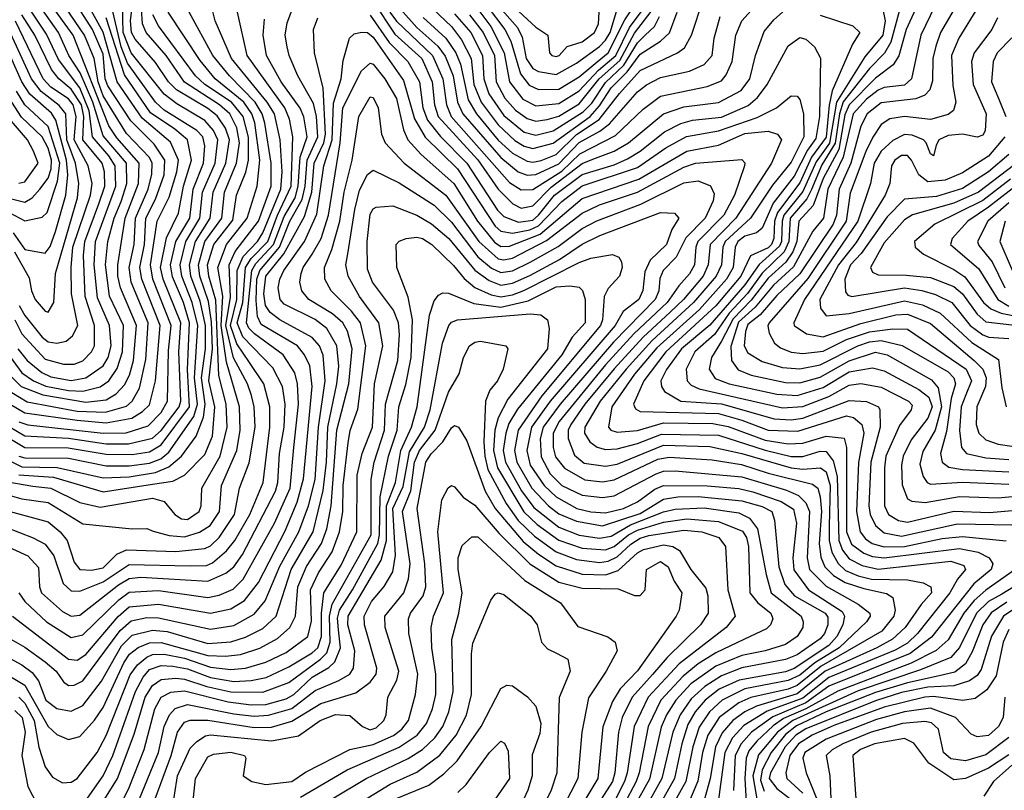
# Model space of a CAD drawing. Extents: x 501367 to 657802, y 482273 to 547541.
# Tile 322 of 656: x 594287 to 597679, y 503895 to 506549. Entities that reach past the tile are written whole.
import ezdxf

# ---------------------------------------------------------------- set-up
doc = ezdxf.new("R2010")
doc.units = 0

msp = doc.modelspace()

# ---------------------------------------------------------------- linework, layer by layer
at = {"layer": '0CON20XD'}
for points in [[(595859, 506715), (596065, 506522.8), (596106.5, 506495), (596112.2, 506435), (596120.6, 506425), (596135, 506421.6), (596145.3, 506425), (596173, 506457), (596225, 506472.8), (596267.8, 506505), (596280.7, 506535), (596283.8, 506575)], [(594203.6, 505053.6), (594295, 505009.1), (594416.6, 505006.6), (594575, 504970.4), (594664.9, 504974.9), (594755, 504989.3), (594801.5, 505008.5), (594844.3, 505045.7), (594895.5, 505114.5), (594920.6, 505179.4), (594925.8, 505225), (594913.5, 505315), (594927.9, 505415), (594928, 505495), (594909.6, 505579.6), (594877.3, 505665), (594872.4, 505705), (594892.5, 505785), (594943.8, 505865), (594954.1, 505955), (594997.1, 506055), (595009.7, 506135), (594995.8, 506175), (594967.3, 506217.3), (594935, 506243.2), (594827.1, 506307.1), (594799.7, 506335), (594755, 506401.2), (594685, 506482), (594672.5, 506505), (594669.6, 506545), (594683.9, 506666.1)], [(594215, 505128.2), (594305, 505075.5), (594454.6, 505074.6), (594585, 505052), (594675, 505050.8), (594735, 505060.4), (594775, 505084.1), (594871.9, 505215), (594865.7, 505344.3), (594872.6, 505505), (594851.2, 505575), (594813.2, 505663.2), (594806.6, 505705), (594825.8, 505785), (594873.6, 505865), (594884.8, 505965.2), (594921, 506055), (594924.9, 506114.9), (594918, 506145), (594897.1, 506167.1), (594785, 506237.4), (594754.8, 506264.8), (594658.5, 506398.5), (594636.6, 506455), (594582.5, 506685)], [(594262.1, 504495), (594455, 504346.3), (594485, 504342.8), (594515, 504362), (594626.7, 504493.3), (594665, 504526.4), (594765, 504536.1), (594945, 504504.6), (595015, 504519.7), (595061.3, 504548.7), (595109.9, 504610.1), (595201.4, 504788.6), (595243.4, 504886.6), (595265, 504967.5), (595295.1, 505285), (595286.5, 505356.5), (595268.9, 505395), (595244, 505425), (595119.2, 505499.2), (595107, 505527), (595101.4, 505581.4), (595103.7, 505655), (595114.2, 505685), (595181.9, 505765), (595217.8, 505855), (595260.9, 505929.1), (595271, 505975), (595277.3, 506065), (595314.4, 506145), (595309.9, 506215), (595299.9, 506259.9), (595246, 506355), (595215.6, 506425), (595209, 506455), (595201.6, 506495), (595208.2, 506538.2), (595242.5, 506627.5)], [(594285, 505045.4), (594305, 505039.6), (594455, 505039.2), (594585, 505012.2), (594665, 505012), (594735, 505021.9), (594773.1, 505036.9), (594801, 505059), (594887.4, 505182.6), (594899.9, 505225), (594889.9, 505315), (594900.8, 505495), (594881.8, 505575), (594845.9, 505665), (594839.9, 505705), (594860.1, 505785), (594908.4, 505865), (594917.4, 505955), (594960.6, 506055), (594969.6, 506135), (594955, 506167.7), (594925, 506201.6), (594828.8, 506258.8), (594785, 506291.9), (594671.8, 506435), (594643.7, 506505), (594640.2, 506650.2)], [(595667.6, 506627.6), (595775, 506525.7), (595809.7, 506479.7), (595842.1, 506415), (595851.8, 506325), (595877.5, 506265), (595935, 506186.7), (595993, 506133), (596025, 506113.3), (596055, 506104.9), (596125, 506123.1), (596252.4, 506215), (596285, 506252.1), (596325, 506313.9), (596380.3, 506369.7), (596425, 506430.1), (596495.2, 506475), (596526.2, 506503.8), (596552.2, 506575)], [(594191, 504819), (594334.4, 504764.4), (594375, 504742.5), (594405, 504702.5), (594437.5, 504607.5), (594465, 504581.6), (594495, 504580.4), (594575, 504612.6), (594665, 504672.5), (594875, 504667.7), (594930.5, 504669.5), (594952.1, 504677.9), (595000.3, 504719.7), (595028.8, 504755), (595079.9, 504845), (595126.1, 504955), (595149.6, 505145), (595148.5, 505215), (595128.8, 505295), (595078.7, 505368.7), (595035, 505432.2), (595014, 505495), (595035.9, 505585), (595036.8, 505685), (595056.7, 505733.3), (595107.1, 505785), (595124.8, 505815.2), (595186.6, 505965), (595191.9, 506025), (595184.9, 506135), (595164.6, 506225), (595140.2, 506265), (595016.6, 506415), (594960.2, 506545), (594948.5, 506595)], [(594232.9, 505345), (594292.7, 505285), (594366.7, 505256.7), (594515, 505231.8), (594585, 505239.5), (594619.4, 505260.6), (594649, 505291), (594665.8, 505324.2), (594679.6, 505375), (594689.7, 505495), (594634.9, 505625), (594625.9, 505665), (594625.1, 505705), (594650.9, 505865), (594696.3, 505985), (594698.9, 506055), (594622, 506142), (594595, 506183.4), (594471.1, 506495), (594392, 506605)], [(594242.2, 505405), (594295, 505332.9), (594335.2, 505305.2), (594377.1, 505287.1), (594455, 505271.2), (594505, 505268.9), (594565, 505284.6), (594594.1, 505305), (594623, 505347), (594642.1, 505405), (594644.9, 505495), (594597.1, 505597.1), (594582.9, 505705), (594590.7, 505785), (594613.3, 505865), (594637.4, 505922.6), (594656.6, 505985), (594654.9, 506055), (594575, 506149.3), (594539.1, 506265), (594496.2, 506366.2), (594456.8, 506425), (594420.6, 506505), (594352.2, 506602.2)], [(594255, 505224.3), (594305, 505194.3), (594485, 505169), (594585, 505160.8), (594673.2, 505176.8), (594711, 505199), (594735, 505222.6), (594755.5, 505304.5), (594771.1, 505495), (594708, 505655), (594701.2, 505695), (594717.7, 505775), (594721.8, 505865), (594755, 505930.2), (594784.5, 506015), (594787.4, 506065), (594750.2, 506120.2), (594669.9, 506199.9), (594590.6, 506320.6), (594582.2, 506345), (594575, 506430.2), (594537.8, 506515), (594467.6, 506625)], [(594260.1, 505265), (594312.9, 505232.9), (594485, 505200.5), (594583, 505197), (594655, 505217.9), (594675, 505235.2), (594699.8, 505280.2), (594721.4, 505378.6), (594730.4, 505505), (594671.4, 505645), (594664.1, 505695), (594682, 505775), (594686.8, 505865), (594730.1, 505965), (594743, 506017), (594743.5, 506055), (594734.3, 506074.3), (594655, 506156.7), (594575, 506286.9), (594557.3, 506335), (594544.2, 506415), (594511.1, 506495), (594429.6, 506615)], [(594281.1, 505415), (594312.7, 505375), (594363.6, 505333.6), (594395, 505319.2), (594465, 505306.2), (594515, 505314.9), (594575, 505356.9), (594592, 505385), (594602.1, 505425), (594597.1, 505495), (594555, 505590.5), (594544, 505705), (594548.6, 505785), (594618.2, 505975), (594616.3, 506045), (594595, 506080.3), (594538.5, 506145), (594527.3, 506235), (594495, 506313.7), (594421.4, 506411.4), (594379.4, 506499.4), (594315.1, 506595)], [(594285, 505163.5), (594315, 505153.1), (594575, 505124.7), (594653.8, 505126.2), (594730.5, 505149.5), (594774.3, 505195.7), (594796.9, 505235), (594799.8, 505409.8), (594808.8, 505495), (594746.2, 505655), (594738.2, 505705), (594761.3, 505855), (594802.2, 505937.8), (594828.4, 506025), (594833.9, 506065), (594807.1, 506127.1), (594709.1, 506209.1), (594623.3, 506335), (594575, 506505.6), (594509.9, 506625)], [(595505, 506611.2), (595579.4, 506499.4), (595672.5, 506415), (595708.4, 506335), (595715.7, 506255), (595729, 506215), (595865, 506066.2), (595935, 505964.8), (595985.8, 505915), (596015, 505899.1), (596055, 505907.3), (596117.7, 505972.3), (596225, 506053.4), (596261.5, 506068.5), (596334.6, 506095.4), (596385, 506124.6), (596505, 506224.8), (596575, 506248.2), (596695, 506263.7), (596772.6, 506305), (596801.9, 506345), (596822, 506425), (596851.7, 506508.3), (596885, 506548.4), (596925, 506583.6)], [(595562.8, 506575), (595585, 506543.8), (595709.4, 506425), (595745.5, 506345), (595757, 506255), (595774, 506215), (595975, 505988.3), (596015, 505963), (596055, 505963.8), (596155, 506027.5), (596217.1, 506087.1), (596340.1, 506149.9), (596435, 506241), (596495, 506285.8), (596655, 506319), (596705, 506338.6), (596721.4, 506358.6), (596741.4, 506405), (596754.1, 506495), (596775.2, 506545), (596837.5, 506615)], [(595676.7, 506556.7), (595755.1, 506485.1), (595789.6, 506435), (595805.4, 506395.4), (595832.6, 506272.6), (595860.7, 506225), (595935, 506134.1), (595985, 506089.4), (596035, 506061.5), (596055, 506057.9), (596083.9, 506063.9), (596135, 506084), (596205, 506152.8), (596283.8, 506205), (596353.1, 506295), (596425, 506374.3), (596552.7, 506435), (596577.7, 506452.3), (596601.9, 506495), (596642.1, 506617.9)], [(595897.4, 506595), (595958.5, 506515), (595979, 506475), (596011.9, 506361.9), (596042.8, 506322.8), (596075, 506308.1), (596145, 506309.4), (596215, 506351.8), (596276, 506404), (596315, 506435.1), (596371.4, 506548.6), (596417, 506615)], [(595915, 506621.6), (596001.6, 506521.6), (596018.4, 506488.4), (596032.3, 506415), (596055, 506380.9), (596075, 506370), (596135, 506359.6), (596205, 506399.1), (596285, 506456.9), (596305, 506478), (596320.8, 506505), (596343.6, 506576.4)], [(597329.8, 506625), (597288.1, 506471.9), (597266, 506434), (597215, 506381), (597124.4, 506265.6), (597110.9, 506225), (597096.1, 506123.9), (597050.8, 506049.2), (597015, 505963.6), (596998.4, 505931.6), (596941.8, 505865), (596936.2, 505785), (596920.4, 505749.6), (596845, 505675.9), (596793.9, 505606.1), (596731.5, 505538.5), (596681, 505465), (596613.3, 505405), (596583.4, 505345), (596586.2, 505305), (596600.6, 505290.6), (596627.8, 505277.8), (596915, 505212.4), (596985, 505216.7), (597075, 505251.5), (597145, 505289.9), (597185, 505295.9), (597255, 505282.7), (597348.4, 505235), (597361.3, 505221.3), (597358, 505205), (597318.5, 505151.5), (597271.2, 505045), (597266, 505005), (597265.9, 504875), (597279.8, 504845), (597314.1, 504824.1), (597345, 504817.9), (597505, 504855.6), (597628.1, 504851.9), (597785, 504865.7)], [(597386.5, 506615), (597341.2, 506515), (597315.9, 506424.1), (597296.4, 506393.6), (597235, 506347.8), (597144.4, 506255), (597129.4, 506220.6), (597108.6, 506101.4), (597055, 506002.4), (597021, 505909), (596971.1, 505855), (596963.9, 505785), (596950.3, 505749.7), (596926, 505714), (596865, 505658.9), (596807.2, 505582.8), (596745, 505519.1), (596705, 505441.1), (596670.9, 505385), (596662.6, 505345), (596683.5, 505313.5), (596730.9, 505295), (596895, 505259.1), (596965, 505254.9), (597055, 505281.6), (597145, 505335.5), (597225, 505350), (597265, 505339.8), (597385, 505274.6), (597419.1, 505249.1), (597430.8, 505215), (597415, 505176.2), (597358.2, 505101.8), (597330.5, 505045), (597325.2, 505015), (597326.8, 504946.8), (597345, 504899.1), (597360.1, 504890.1), (597406.2, 504886.1), (597525, 504906.6), (597658, 504902), (597839.4, 504919.4)], [(597439.8, 506595), (597390.9, 506495), (597359.8, 506345), (597335, 506323.2), (597265, 506314.9), (597245, 506305.6), (597204.5, 506275), (597158.9, 506225), (597124.4, 506075.6), (597071.5, 505965), (597056.2, 505865), (597019.5, 505820.5), (596952.4, 505697.6), (596884, 505635), (596821.2, 505558.8), (596763.2, 505506.8), (596736.5, 505423.5), (596739, 505375), (596762.4, 505342.4), (596806.5, 505325), (596925, 505298.8), (596975, 505298.4), (597045, 505317.5), (597145, 505374.2), (597235, 505403.2), (597275, 505395.1), (597428.4, 505308.4), (597451.4, 505281.4), (597462.4, 505215), (597441, 505135), (597398.2, 505061.8), (597388.1, 505018.1), (597399.4, 504975), (597413.5, 504955), (597425, 504949.3), (597534.4, 504955.6), (597695, 504948.8)], [(597589.8, 506595), (597522.7, 506485), (597496.9, 506425), (597501.9, 506321.9), (597512.2, 506265), (597503.5, 506236.5), (597485, 506222.5), (597425, 506205.2), (597335, 506215.7), (597285, 506207), (597255, 506187.7), (597225.7, 506144.3), (597201.5, 506095), (597148.5, 505951.5), (597134.1, 505855), (597002.6, 505657.4), (596869.3, 505505), (596864, 505494), (596868.7, 505468.7), (596887.3, 505435), (596908.2, 505418.2), (596945, 505404.2), (596985, 505399.7), (597055, 505407.2), (597135, 505447.9), (597215, 505473.6), (597294.4, 505484.4), (597345, 505482.9), (597547.5, 505345), (597566.2, 505305), (597546.4, 505256.4), (597530, 505215), (597524.2, 505134.2), (597531, 505075), (597549.1, 505055), (597615, 505039.9), (597695, 505034.2)], [(594025, 504834.1), (594315, 504702.8), (594352.2, 504662.2), (594356, 504595), (594362.7, 504575), (594435, 504510.9), (594465, 504494.8), (594495, 504497.9), (594627.9, 504602.1), (594665, 504624.4), (594705, 504628.7), (594935, 504615.4), (594997.8, 504642.2), (595025, 504664.4), (595055, 504707.1), (595168.1, 504925), (595177, 504955), (595182.3, 505055), (595198.7, 505145), (595201.5, 505225), (595192.2, 505285), (595159.3, 505349.3), (595056.4, 505456.4), (595036.8, 505505), (595056.4, 505575), (595065.7, 505695), (595084.2, 505725.8), (595142, 505785), (595175.3, 505875), (595222, 505975), (595228.5, 506145), (595216.6, 506206.6), (595200.8, 506245), (595070.6, 506425), (595037.8, 506575)], [(594205, 504924.3), (594295, 504899.1), (594385, 504885.7), (594505, 504812.7), (594674.5, 504795.5), (594725, 504796.7), (594747.4, 504787.4), (594802.3, 504772.3), (594855, 504768.3), (594906.7, 504783.3), (594943.5, 504806.5), (594976, 504855), (594983.1, 504945), (595035.6, 505065), (595047.1, 505135), (595044.4, 505215), (594999.5, 505369.5), (594981.5, 505495), (594987, 505597), (594969.8, 505695), (595000.3, 505775), (595070.4, 505865), (595105.9, 505975), (595114.3, 506065), (595096.9, 506193.1), (595086.6, 506225), (595060, 506265), (594961, 506345), (594908.5, 506408.5), (594798.8, 506575)], [(594215, 504865.1), (594385, 504819), (594427, 504785), (594451.3, 504755), (594475, 504680.5), (594495, 504654.8), (594535, 504653), (594575, 504661.5), (594622.1, 504707.9), (594655, 504723.2), (594825, 504716.8), (594925, 504727.9), (594945, 504736.8), (594974.1, 504765.9), (595027.8, 504845), (595044, 504935), (595077.6, 505022.4), (595099, 505145), (595094.9, 505215), (595085.6, 505254.4), (595071.7, 505295), (595023.7, 505383.7), (594997.4, 505495), (595013.4, 505593.4), (595009.1, 505705), (595029.4, 505750.6), (595056.2, 505785), (595110.5, 505855), (595153.1, 505975), (595153.4, 506055), (595132.2, 506192.2), (595122.3, 506225), (595098.2, 506265), (595010, 506355), (594952.6, 506425), (594871.7, 506575)], [(594247.1, 504957.1), (594332.6, 504942.6), (594395, 504935.8), (594495, 504885.7), (594565, 504870.3), (594745, 504901), (594785, 504889.1), (594821.5, 504845), (594845, 504829.8), (594865, 504827.7), (594905.2, 504855), (594913, 504875), (594914.3, 504935), (594978.4, 505045), (595001.6, 505145), (594998.1, 505225), (594973.1, 505323.1), (594962.7, 505582.7), (594938.5, 505665), (594934.3, 505705), (594956.4, 505775), (595021.2, 505858.8), (595034.1, 505945), (595066.2, 506023.8), (595075.6, 506064.4), (595075.4, 506144.6), (595056.8, 506215), (595017, 506265), (594925.6, 506325.6), (594893.4, 506355), (594765, 506527.5), (594746.3, 506565)], [(594270.6, 505515), (594295, 505466.8), (594375, 505380), (594437.9, 505362.1), (594475, 505362.3), (594505, 505374.4), (594535.1, 505404.9), (594545.6, 505425), (594544.6, 505495), (594512.8, 505595), (594507.2, 505737.2), (594511.5, 505785), (594560.4, 505915), (594581.1, 505975), (594579.7, 506025), (594571.4, 506055), (594504.9, 506134.9), (594508.3, 506215), (594500.2, 506255), (594465, 506309.8), (594422.4, 506345), (594396.9, 506376.9), (594339.8, 506495), (594294.9, 506565)], [(594285, 504980.8), (594403.5, 504973.5), (594575, 504923.2), (594745, 504949.2), (594815, 504959.2), (594855, 504980), (594925, 505050.8), (594952.1, 505115), (594959.3, 505215), (594938.5, 505305), (594952.1, 505415), (594948.1, 505508.1), (594938.1, 505578.1), (594907.4, 505665), (594903.2, 505705), (594924.8, 505785), (594983.5, 505865), (594993.2, 505955), (595034.7, 506055), (595044.2, 506125), (595035, 506175.8), (595010.8, 506225), (594975.8, 506255.9), (594855, 506333.1), (594791.6, 506425), (594722.6, 506505), (594710.7, 506535), (594707.1, 506585)], [(595495, 506563.8), (595560.1, 506470.1), (595624.2, 506405), (595664.4, 506335), (595676.4, 506245), (595692.3, 506202.3), (595736.6, 506146.6), (595828, 506055), (595933.3, 505893.3), (595955, 505870.6), (596005, 505851.6), (596055, 505858.8), (596075, 505875.4), (596130.1, 505945), (596225, 506015.5), (596335, 506048.9), (596381.1, 506069), (596425, 506095.7), (596508, 506162), (596565, 506191.7), (596605, 506202.4), (596705, 506213.5), (596796.4, 506253.6), (596828.9, 506281.1), (596862.4, 506325), (596935, 506458.8), (596975, 506486.9), (596995, 506482.1), (597025, 506455.5), (597045.8, 506415.8), (597042.2, 506215), (597030.2, 506139.8), (597000.9, 506099.1), (596955, 506009.4), (596882.6, 505917.4), (596845, 505831.3), (596825.1, 505814.9), (596785, 505803.2), (596760.7, 505785), (596751.8, 505765), (596745.5, 505695.5), (596722.2, 505655), (596629.1, 505550.9), (596481.6, 505418.4), (596405, 505327.4), (596327, 505215), (596315.4, 505145), (596323.6, 505135), (596345, 505128.3), (596415, 505134.1), (596505, 505160.8), (596675, 505158.2), (596727.6, 505147.6), (596855, 505101.1), (596935, 505087.9), (596985, 505090.6), (597065, 505114.3), (597127.8, 505107.7), (597135.5, 505075.5), (597135.5, 504785), (597152.9, 504742.9), (597195, 504712), (597225, 504699.8), (597265, 504694.9), (597525, 504728), (597588.8, 504715), (597626.9, 504695), (597638.9, 504675), (597634, 504655), (597573.8, 504606.2), (597428, 504422), (597355, 504365.8), (597075, 504253.1), (596995, 504196), (596881.9, 504148.1), (596808.1, 504095), (596772.5, 504055), (596752.2, 504015), (596746.2, 503893.8)], [(595599, 506585), (595655, 506521.7), (595727.4, 506457.4), (595752.7, 506422.7), (595780.2, 506355), (595795.7, 506265), (595813.3, 506225), (595945, 506073.6), (596004.6, 506024.6), (596035, 506013.1), (596065, 506015.1), (596145, 506051.8), (596215, 506125.7), (596285.5, 506164.5), (596319.5, 506190.5), (596415, 506300), (596446, 506324), (596495, 506349.4), (596595, 506371.2), (596645.4, 506394.6), (596672.4, 506425), (596679, 506485), (596700.1, 506559.9)], [(595785, 506569.4), (595841.4, 506505), (595882, 506425), (595885.9, 506345), (595903.8, 506293.8), (595955, 506218.9), (596025, 506161.6), (596065, 506151.6), (596125, 506166.4), (596228.6, 506231.5), (596258.3, 506261.7), (596305, 506332.4), (596368.1, 506391.9), (596415, 506469.1), (596442.3, 506495), (596474.5, 506525.5), (596490.8, 506559.2)], [(595837.3, 506565), (595884.1, 506505), (595922.7, 506425), (595928.9, 506335), (595958.5, 506278.5), (595995, 506236.6), (596035, 506208.1), (596065, 506199.5), (596104.5, 506205.5), (596145, 506216.2), (596215, 506259), (596283.8, 506345), (596355, 506408.3), (596405, 506502.3), (596462.8, 506577.2)], [(595865, 506585.1), (595910.4, 506525), (595956.3, 506435), (595974.4, 506335), (596020.6, 506275), (596065, 506252.6), (596145, 506260.2), (596215, 506303.3), (596281.7, 506375), (596341.1, 506425), (596388, 506522), (596435.5, 506585)], [(597044.3, 506564.3), (597157.3, 506527.3), (597181.8, 506505), (597155.8, 506464.2), (597086.1, 506303.9), (597075.4, 506254.6), (597065, 506144.6), (597015.2, 506075.2), (596975, 505987.2), (596897.4, 505885), (596887.6, 505855), (596884.6, 505795), (596877.1, 505775), (596865, 505763.3), (596805.2, 505735), (596771.3, 505665), (596685, 505563.8), (596512.6, 505405), (596437.8, 505305), (596401.5, 505225), (596408.5, 505208.5), (596425, 505199.7), (596695, 505192), (596775, 505170), (596865, 505134.9), (596967.9, 505132.1), (597135, 505184.4), (597159.1, 505179.1), (597188.6, 505155), (597195.1, 505125.1), (597176.8, 505023.2), (597169.7, 504855), (597182.9, 504785), (597201.3, 504761.3), (597224.3, 504745), (597265, 504733.1), (597335, 504733.9), (597465, 504761.8), (597535, 504769.2), (597685, 504754)], [(597259.2, 506589.2), (597268.4, 506545), (597260.1, 506495), (597198.7, 506421.3), (597140.7, 506329.3), (597100.7, 506265), (597076.5, 506123.5), (597031.2, 506058.8), (596985, 505956.9), (596919.8, 505875), (596913.6, 505855), (596911.8, 505785), (596905, 505768.4), (596834.3, 505705.7), (596785, 505635.7), (596665, 505496.5), (596567, 505415), (596515, 505343.8), (596495.9, 505305), (596497.7, 505285), (596508.2, 505268.2), (596565.1, 505235.1), (596705, 505225.6), (596886.1, 505173.9), (596945, 505170.7), (596985, 505176.3), (597145, 505237.8), (597203.7, 505233.7), (597245.9, 505215.9), (597250.7, 505205), (597250.9, 505145), (597219.3, 505025), (597212.2, 504875), (597216.4, 504845), (597235, 504806.8), (597265, 504781), (597325, 504770.3), (597517.8, 504812.2), (597705, 504809.4)], [(597506.3, 506585), (597459.3, 506505), (597442.6, 506457.4), (597433, 506415), (597432, 506338), (597422.3, 506307.7), (597405, 506288.4), (597374.1, 506275.9), (597255, 506262.6), (597206.1, 506225), (597185, 506182.5), (597150.6, 506055), (597110.2, 505965), (597100.4, 505875), (597089.4, 505845), (596975, 505673.1), (596895, 505598.9), (596837.9, 505532), (596795, 505498.7), (596787.6, 505475), (596782.7, 505425), (596795, 505401.6), (596845, 505372), (596915, 505351.2), (596975, 505345.9), (597045, 505360.1), (597174.3, 505425), (597215, 505439.7), (597255, 505444), (597326.7, 505426.7), (597486, 505336), (597505.5, 505315), (597510.3, 505295), (597495.6, 505244.4), (597479.3, 505130.7), (597458.7, 505055), (597465.2, 505025), (597488.2, 505008.2), (597535, 504999.6), (597695, 504991.3)], [(594223.4, 505163.4), (594305, 505115.1), (594455, 505107.3), (594585, 505088.1), (594662.3, 505087.7), (594745, 505107.7), (594775, 505134.1), (594837.2, 505215), (594842.2, 505235), (594835.3, 505405), (594842.2, 505505), (594782.1, 505655), (594773, 505695), (594793, 505797), (594835, 505882.9), (594851.4, 505975), (594879.5, 506065), (594865.4, 506135), (594821.6, 506171.6), (594737.5, 506227.5), (594648.4, 506358.4), (594585, 506554.8)], [(594225, 504434), (594305, 504387.3), (594375, 504337), (594412.6, 504305), (594438.7, 504268.7), (594455, 504256.2), (594475, 504256.5), (594505, 504272), (594633.1, 504445), (594671.9, 504478.1), (594725, 504489.4), (594765, 504488.9), (594945, 504450.1), (595025, 504462.9), (595095, 504501.3), (595132.8, 504547.2), (595183.4, 504666.6), (595249.1, 504785), (595282.3, 504875), (595305.2, 504964.8), (595316.9, 505145), (595339.6, 505305), (595333.2, 505393.2), (595320.5, 505425), (595295, 505454.8), (595183.1, 505515), (595149.9, 505539.9), (595134, 505565), (595128.2, 505605), (595135.5, 505665), (595197.4, 505742.6), (595268.5, 505871.5), (595294, 505955), (595301.7, 506055), (595335.3, 506124.7), (595340.7, 506155), (595333.2, 506313.2), (595303.3, 506435), (595299.2, 506515), (595314.3, 506555.7)], [(594285.6, 505565), (594305, 505529.8), (594365, 505455.9), (594385, 505439.6), (594415.2, 505434.8), (594447.9, 505442.1), (594469.7, 505460.3), (594487.8, 505495), (594465.4, 505605), (594464.4, 505695), (594471, 505765), (594531.7, 505945), (594536.5, 505985), (594523.8, 506045), (594474.5, 506135), (594481.7, 506215), (594471.4, 506255), (594455, 506276.4), (594395, 506316.7), (594368.5, 506345), (594273.3, 506543.3)], [(594284.9, 504574.9), (594305, 504544.8), (594380, 504475), (594465, 504421.5), (594505, 504430.2), (594628.7, 504551.3), (594665, 504577.1), (594765, 504583), (594935, 504558.9), (594975, 504567.2), (595022.7, 504587.3), (595057.6, 504622.4), (595165, 504815.2), (595219, 504935), (595232.2, 505075), (595248.2, 505225), (595244.9, 505295), (595235, 505332.3), (595194.9, 505394.9), (595096.3, 505466.3), (595076.6, 505486.6), (595068.8, 505505), (595087.4, 505685), (595100.6, 505709.4), (595162.1, 505775), (595198.8, 505871.2), (595236.3, 505935), (595246.9, 505975), (595253, 506075), (595277.6, 506145), (595266.2, 506213.8), (595253.8, 506243.8), (595187.8, 506335), (595137, 506425), (595126.2, 506495), (595130.7, 506550.7)], [(597655.2, 506554.8), (597635.7, 506515), (597574.8, 506435), (597565.6, 506405), (597571.7, 506325), (597616, 506225), (597613.5, 506166.5), (597605, 506151.1), (597585, 506144.1), (597535, 506154.2), (597485, 506149.6), (597452.9, 506135), (597444.3, 506115.7), (597435, 506080), (597425, 506086.7), (597410, 506125), (597400.4, 506135), (597361.5, 506151.5), (597335, 506153.9), (597295, 506133), (597255, 506096), (597230.9, 506055), (597218, 505985), (597174.1, 505855), (596990.5, 505585), (596954.2, 505505), (596954.7, 505495), (596997.1, 505467.1), (597055, 505457), (597185, 505502.2), (597305, 505531.8), (597345, 505535.1), (597425, 505503), (597575.5, 505375.5), (597604.9, 505345), (597616.4, 505315), (597614.3, 505285), (597584.5, 505215), (597581.9, 505155), (597591, 505125), (597615, 505101.9), (597657.4, 505087.4), (597705, 505080.2)], [(594215, 504369.8), (594295, 504327.3), (594330.6, 504300.6), (594351.8, 504271.8), (594377.9, 504205), (594415, 504176), (594465, 504166.9), (594505, 504187), (594568.9, 504271.1), (594638.2, 504391.8), (594675, 504429.2), (594745, 504446.8), (594795, 504441.4), (594935, 504400.4), (595015, 504406.2), (595065, 504422.3), (595125, 504452.3), (595171.2, 504495), (595223, 504655), (595298.1, 504785), (595332.5, 504927.5), (595344.3, 505025), (595348.8, 505145), (595380.3, 505295), (595386.4, 505355), (595379.7, 505425), (595345, 505484.8), (595305, 505516.3), (595198.8, 505568.8), (595184.4, 505585), (595177.8, 505625), (595183, 505655), (595196.9, 505685), (595268, 505785), (595311.5, 505878.5), (595334.5, 506045), (595363.3, 506135), (595368.4, 506261.6), (595394.8, 506344.8), (595402.2, 506407.8), (595422.9, 506485), (595439.8, 506500.2), (595465, 506506.1), (595485, 506504.3), (595505, 506488.7), (595609.1, 506339.1), (595647, 506207), (595684.1, 506144.1), (595794.9, 506034.9), (595925, 505837.8), (595945, 505820.3), (595985, 505813.5), (596045, 505825.1), (596075, 505838.7), (596155, 505923.1), (596225, 505976.9), (596415, 506039.4), (596512.5, 506107.5), (596583.8, 506146.2), (596695, 506166.2), (596828.2, 506211.8), (596894.8, 506245.2), (596945, 506286.7), (596965, 506285.7), (596975, 506274.2), (596986.8, 506225), (596988.1, 506145), (596945, 506058.1), (596880.7, 505979.3), (596804.9, 505865), (596717, 505785), (596708.9, 505765), (596705.3, 505705), (596686.7, 505665), (596608.8, 505575), (596465.6, 505444.4), (596376.4, 505345), (596287.4, 505235), (596234.2, 505145), (596233, 505125), (596251.1, 505095), (596276.9, 505076.9), (596305, 505068), (596345, 505070.4), (596415, 505089.3), (596498.7, 505121.3), (596695, 505118.1), (596855, 505066.6), (596945, 505044.3), (596985, 505044.2), (597045, 505062.3), (597065, 505061.3), (597089.8, 505029.8), (597103.5, 504975), (597109, 504755), (597121.6, 504721.6), (597145, 504692.5), (597188.8, 504668.9), (597245, 504656.2), (597495, 504683.4), (597539.4, 504669.4), (597544.7, 504655), (597517.6, 504622.4), (597491.4, 504575), (597380.3, 504435), (597345, 504401.6), (597302.9, 504377.1), (597075, 504283.4), (596985, 504212.2), (596862.6, 504167.4), (596781.9, 504118.1), (596742.2, 504075), (596716.1, 504025), (596692.9, 503855)], [(594264.9, 505814.9), (594305, 505757.7), (594375, 505745.2), (594392.4, 505767.6), (594410.3, 505819.7), (594445.8, 505944.2), (594452.7, 506015), (594448.5, 506065), (594412.2, 506202.2), (594397, 506227), (594322.7, 506292.7), (594295.2, 506334.8), (594217.5, 506505)], [(594269.2, 505749.2), (594319.9, 505659.9), (594327.7, 505615), (594340.3, 505585), (594375, 505545.4), (594385, 505541.5), (594404.8, 505575), (594411, 505675), (594486.6, 505935), (594490.7, 505985), (594479.4, 506055), (594449.3, 506135), (594446.6, 506225), (594423.7, 506253.7), (594361.3, 506301.3), (594328.1, 506345), (594250.2, 506515)], [(597705, 506486.6), (597654.1, 506435), (597640, 506405), (597634.8, 506335), (597660.2, 506275), (597684.2, 506215)], [(594215, 504309.3), (594305, 504256.8), (594385, 504114.2), (594415, 504087.5), (594455, 504069.4), (594495, 504079.7), (594545, 504135.8), (594575, 504179.7), (594646, 504334), (594666.2, 504363.8), (594695, 504386.9), (594735, 504403.2), (594775, 504403.9), (594935, 504359.6), (594996.8, 504356.8), (595047.7, 504362.3), (595115, 504384.3), (595175, 504417.7), (595217.9, 504455), (595237.5, 504495), (595245.4, 504595), (595274.9, 504665.1), (595327.1, 504745), (595345.3, 504795), (595360.4, 504875), (595379.7, 505135), (595421.1, 505295), (595433.2, 505415), (595416.3, 505476.3), (595400.7, 505505), (595365, 505535.2), (595283.4, 505585), (595258.8, 505615), (595252.6, 505645), (595256.7, 505675), (595263.4, 505695), (595295, 505740.7), (595325.3, 505794.7), (595351.2, 505875), (595390.8, 506125), (595400.8, 506245), (595465, 506372.8), (595495, 506399.5), (595505.5, 506395.5), (595545.5, 506345), (595585, 506277.5), (595609.6, 506169.6), (595624.8, 506135), (595670.8, 506085), (595782.6, 505985), (595864, 505855), (595922.4, 505782.4), (595945, 505768), (595975, 505769.3), (596079.7, 505810.3), (596225, 505933.3), (596420.3, 505999.7), (596585, 506096.4), (596695, 506116.6), (596785, 506156.6), (596865, 506165.2), (596898.2, 506155), (596911.2, 506135), (596877, 506055), (596754.2, 505865), (596665.8, 505775), (596659.4, 505705), (596642, 505665), (596573.9, 505585), (596528.1, 505541.9), (596434.6, 505455.4), (596335, 505346.1), (596234.4, 505225), (596186.3, 505155), (596176.4, 505135), (596176.7, 505106.7), (596198.8, 505048.8), (596232, 505022), (596305, 505010.7), (596345, 505018.5), (596505, 505083.3), (596665, 505079.3), (596775, 505055.3), (596945, 505005.1), (596985, 505001), (597045.4, 505005.4), (597065, 504991.6), (597078.8, 504945), (597076.1, 504805), (597076.1, 504755), (597085.2, 504715.2), (597106.4, 504676.4), (597132, 504652), (597175, 504633.4), (597222, 504622), (597345, 504619.6), (597399.5, 504609.5), (597425.4, 504595.4), (597428.3, 504575), (597392.1, 504535), (597337.7, 504455), (597294, 504415), (597240, 504385), (597061.5, 504305), (596965, 504226.6), (596825.7, 504184.3), (596785, 504164.9), (596744.2, 504135), (596706.9, 504093.1), (596683.9, 504045), (596666.3, 503935), (596645.8, 503864.2)], [(594115, 505957.6), (594305, 505856.5), (594365, 505868.6), (594381.6, 505885), (594417.5, 505992.4), (594425.8, 506055), (594385, 506180.8), (594305, 506256), (594277, 506303)], [(594255, 505933.2), (594305, 505920.1), (594330, 505935), (594357.1, 505965), (594385, 506003.3), (594395.7, 506035), (594397.5, 506065), (594385, 506106.1), (594365, 506145.8), (594293.3, 506213.3), (594259.8, 506265)], [(594285, 504215.4), (594305, 504194.8), (594337.4, 504135), (594353.6, 504043.6), (594375, 503975.6), (594400.4, 503940.4), (594435, 503921.1), (594465, 503922.4), (594485, 503935.9), (594554.8, 504025), (594585, 504083.3), (594667.4, 504292.6), (594693.1, 504326.9), (594725, 504353.4), (594745, 504362), (594785, 504363.4), (594855, 504349.6), (594945, 504319.1), (595015, 504310.8), (595065, 504315.1), (595135, 504335.7), (595205, 504369.9), (595280.5, 504425), (595292.3, 504477.7), (595288.7, 504585), (595316.1, 504643.9), (595364, 504716), (595389.2, 504785), (595400.1, 504855), (595401.7, 504945), (595418.3, 505091.7), (595425.5, 505134.5), (595452.2, 505207.8), (595479.6, 505425), (595461.3, 505505), (595430.6, 505545), (595360.3, 505615), (595338.4, 505655), (595337, 505695), (595362.5, 505757.5), (595389.7, 505855), (595405.1, 505955.2), (595433.2, 506065), (595455.3, 506215), (595495, 506282.7), (595505, 506280.5), (595522.4, 506245), (595533.3, 506155), (595546.8, 506125), (595611.7, 506055), (595755.2, 505945), (595868.8, 505785), (595935, 505725.1), (595955, 505721.8), (595985, 505727.8), (596102, 505788), (596225, 505881.9), (596285, 505910.6), (596415.5, 505954.5), (596575, 506040.4), (596615, 506054.3), (596775, 506066.8), (596785, 506056), (596783.8, 506045), (596749.6, 505945), (596712.3, 505875), (596623.7, 505785), (596616.5, 505765), (596611.9, 505705), (596595, 505673.5), (596557.5, 505632.5), (596518.1, 505575), (596403.3, 505466.7), (596305, 505359.6), (596145.6, 505164.4), (596124.7, 505124.7), (596124.6, 505075), (596133.1, 505043.1), (596163.8, 505003.8), (596233.5, 504963.5), (596295, 504957), (596335, 504964.4), (596485, 505035.3), (596525, 505042.2), (596672.7, 505032.7), (596773.6, 505016.4), (596865, 504986.9), (597018.8, 504948.8), (597036.1, 504935), (597045.1, 504905.1), (597048.8, 504855), (597041.1, 504745), (597047.4, 504697.4), (597060.9, 504665), (597090.2, 504635), (597130.6, 504610.6), (597195, 504589.4), (597273, 504573), (597295, 504558.8), (597303, 504515), (597298.9, 504495), (597256.6, 504443.4), (597047.7, 504322.3), (596965, 504255.7), (596935, 504243.3), (596806.1, 504213.9), (596765, 504196.4), (596696.2, 504145), (596658.3, 504085), (596639.8, 504025), (596623.5, 503926.5), (596546.7, 503745)], [(594285, 505985.6), (594305, 505990.4), (594350.8, 506055), (594334.6, 506095.4), (594314.8, 506135), (594259.1, 506199.1)], [(597680.8, 506145), (597625, 506079.3), (597535, 506021.2), (597475, 505996.3), (597415, 505990.5), (597384.4, 506014.4), (597359.2, 506065), (597345, 506081.2), (597325, 506080.7), (597301.4, 506065), (597290.6, 506045), (597284.8, 505985), (597269.1, 505945), (597168.6, 505781.4), (597108.1, 505705), (597044, 505585), (597045.8, 505555.8), (597065, 505528.9), (597145, 505536.9), (597335, 505580.9), (597397, 505567), (597457.9, 505537.9), (597566.6, 505436.6), (597658.7, 505378.7), (597670.4, 505280.4), (597685.8, 505215)], [(597695, 506084.4), (597625, 506024.6), (597535, 505967.8), (597445, 505940.4), (597335, 505931.2), (597275, 505870), (597186.1, 505743.9), (597149.3, 505705), (597129.7, 505655), (597131.5, 505611.5), (597140, 505600), (597153.3, 505595), (597335, 505624.9), (597395, 505616.5), (597442, 505602), (597498, 505575), (597561.6, 505495), (597605, 505463.2), (597625.5, 505455.5), (597695, 505451.1)], [(597715, 506049.5), (597589.8, 505955), (597505, 505916.5), (597363, 505877), (597335, 505859.1), (597265, 505779.7), (597217.5, 505695), (597225, 505679.1), (597245, 505669.8), (597340.7, 505669.3), (597425, 505661), (597505, 505630.1), (597535, 505604.5), (597584.9, 505534.9), (597615, 505508), (597705, 505497.5)], [(594505, 503845.2), (594575, 503944.8), (594608.4, 504015), (594686.1, 504235), (594712.7, 504285), (594735, 504311), (594775, 504324.5), (594815, 504322.3), (594865, 504312.7), (594945, 504282.9), (595025, 504270.1), (595085, 504272.5), (595136.7, 504283.3), (595215, 504319.5), (595295, 504367.7), (595313.8, 504385), (595326.9, 504425), (595327, 504505), (595335, 504575.4), (595395, 504670.5), (595449.2, 504785), (595450.3, 504979.7), (595467.1, 505055), (595502.5, 505145), (595509.3, 505295), (595538.2, 505425), (595524.8, 505505), (595457.7, 505595), (595418.7, 505665), (595410.9, 505705), (595417.7, 505742.3), (595441.6, 505895), (595458.3, 505961.7), (595485, 506015.9), (595505, 506030.3), (595595, 505986.8), (595715, 505909.6), (595775, 505851), (595865, 505732.6), (595913.1, 505693.1), (595945, 505677.6), (595985, 505684), (596046.3, 505713.7), (596142.2, 505767.8), (596225, 505830.1), (596275, 505856.2), (596427.1, 505912.9), (596575, 505987.4), (596623.9, 505993.9), (596666.5, 505976.5), (596679.1, 505949.1), (596675.6, 505925), (596648.3, 505865), (596582.1, 505797.9), (596549.1, 505730.9), (596503.6, 505685), (596492.9, 505657.2), (596488.8, 505615), (596476.4, 505585), (596332.3, 505437.7), (596148.7, 505225), (596090.5, 505145), (596080.3, 505105), (596083.4, 505043.4), (596115, 504985.2), (596154.8, 504945), (596225, 504910.8), (596295, 504903.2), (596335, 504909.1), (596479.7, 504985), (596505, 504994.4), (596545, 504994.9), (596775, 504973.9), (596928.9, 504928.9), (596970, 504910), (596995.4, 504885.4), (597007.7, 504855), (596999.6, 504695), (597007.8, 504655), (597065, 504597.3), (597175.8, 504535.8), (597215.8, 504505), (597217.1, 504495), (597204.8, 504475), (597110.4, 504385), (597025.9, 504334.1), (596975, 504291.1), (596935, 504273.1), (596785, 504244.5), (596707.2, 504205), (596663.3, 504165), (596628.1, 504111.9), (596606, 504044), (596581.9, 503925), (596481.2, 503745)], [(597700.5, 505999.5), (597605, 505926.3), (597440, 505845), (597370, 505785), (597371.5, 505765), (597400.7, 505740.7), (597505, 505688.8), (597543.4, 505663.4), (597607, 505575), (597632.4, 505552.4), (597668, 505538), (597765, 505518.9)], [(597767.2, 506012.8), (597625, 505903), (597553, 505855), (597499.5, 505795), (597493.1, 505775), (597591.1, 505691.1), (597656.9, 505585), (597695, 505562.7)], [(597695, 505918.4), (597622.6, 505855), (597586.1, 505785), (597590.8, 505770.8), (597637.6, 505715), (597680.9, 505625)], [(594511.8, 503755), (594624.6, 503935), (594681.7, 504088.3), (594719.7, 504215), (594745, 504255.9), (594775, 504276.6), (594825, 504280.7), (594855, 504277.8), (594932.2, 504252.2), (595015, 504234.2), (595125, 504232.8), (595215, 504266.4), (595323.7, 504346.3), (595345, 504368.3), (595357.3, 504405), (595354.5, 504495), (595364.3, 504535.7), (595497.8, 504775), (595497.7, 504965), (595508.3, 505025), (595544.5, 505135), (595547.5, 505225), (595589.4, 505375), (595596.1, 505465), (595592.5, 505505), (595575, 505548.2), (595502.6, 505645), (595485, 505689.2), (595483.9, 505785), (595495, 505878.9), (595505, 505897.3), (595515, 505903.1), (595572.3, 505907.7), (595655, 505875.9), (595705.7, 505845.7), (595765.2, 505795), (595855, 505686.2), (595905, 505650.4), (595945, 505634.5), (595985, 505641.6), (596045, 505668.2), (596146.9, 505723.1), (596225, 505776), (596285.2, 505805.2), (596495, 505884.8), (596542.7, 505882.7), (596558.2, 505865), (596534.2, 505825.8), (596515.9, 505775), (596459, 505721), (596440.2, 505680.2), (596433.9, 505616.1), (596420.6, 505585), (596366.6, 505543.4), (596338.6, 505495), (596114.6, 505235.4), (596050.2, 505145), (596034.5, 505065), (596046.2, 505015), (596093.8, 504945), (596135, 504905.1), (596206.9, 504865), (596255, 504854.2), (596305, 504850.3), (596367.8, 504865), (596415, 504888.1), (596475, 504932.2), (596505.1, 504944.9), (596655, 504943.1), (596765, 504933.7), (596812.3, 504922.3), (596909.8, 504889.8), (596952.7, 504862.7), (596962.6, 504815), (596950.4, 504695), (596953.8, 504653.8), (597004, 504585), (597120.3, 504510.3), (597128.5, 504495), (597122.8, 504465), (597101.9, 504425), (597075, 504393.6), (596955, 504314.3), (596925, 504302.6), (596765.5, 504274.5), (596697.1, 504242.9), (596648.1, 504205), (596614.4, 504165), (596589.1, 504120.9), (596568.2, 504055), (596543.2, 503935), (596474.8, 503815.2)], [(597682.4, 505855), (597664.1, 505785), (597705.7, 505685.7)], [(594619.1, 503810.9), (594664.1, 503905), (594716.2, 504035), (594753, 504175), (594775, 504215.2), (594807.7, 504232.3), (594855, 504237.1), (595005, 504199.8), (595085, 504189.4), (595135, 504190.8), (595205, 504209.5), (595231.8, 504225), (595295, 504284.1), (595352.5, 504317.5), (595372.6, 504337.4), (595392.3, 504385), (595385, 504447.9), (595382, 504488.1), (595388.7, 504515), (595433.7, 504585), (595520.7, 504745), (595526.3, 504775), (595529, 504905), (595558.3, 505045), (595587.1, 505135), (595593.7, 505215), (595617.7, 505292.3), (595635.8, 505385), (595640.1, 505515), (595625, 505593.3), (595586.7, 505695), (595584.6, 505775), (595594.2, 505785.8), (595618.8, 505795), (595655, 505800.2), (595674.5, 505795), (595707.2, 505775), (595782.2, 505702.2), (595817.9, 505658), (595855, 505626.7), (595911.7, 505601.7), (595945, 505594.7), (595985, 505601.2), (596024.1, 505615.9), (596215, 505713.1), (596255, 505727.2), (596329.9, 505739.9), (596351.1, 505731.1), (596360.7, 505715), (596362.6, 505695), (596352.9, 505665), (596315, 505622.5), (596300.6, 505595), (596294.9, 505515), (596288.3, 505495), (596086.2, 505253.8), (596004.7, 505135), (595992, 505065), (595999.7, 505025), (596051.6, 504935), (596108.4, 504875), (596145, 504846.5), (596205, 504821.3), (596295, 504805.8), (596425, 504848.1), (596505, 504897.9), (596554.4, 504905.6), (596625, 504906.8), (596775, 504892), (596845, 504872.2), (596877.8, 504855), (596887.3, 504825), (596902.3, 504665), (596923.5, 504603.5), (596956.6, 504565), (597061.9, 504505), (597071, 504491), (597071.5, 504465), (597059.7, 504435), (597045, 504417), (596965, 504361.1), (596925, 504345.6), (596775, 504316.8), (596705, 504289.3), (596647.3, 504252.7), (596600.5, 504209.5), (596562.2, 504155), (596536.6, 504095), (596499.2, 503935), (596447.6, 503842.4)], [(594699.6, 503865), (594765.6, 504025), (594784.9, 504115.1), (594803, 504155), (594823.3, 504176.8), (594865, 504190.4), (595025, 504158.7), (595095, 504150.5), (595145, 504153.1), (595225, 504176), (595305, 504238.9), (595387, 504273), (595425, 504295.3), (595436.8, 504315), (595442.2, 504375), (595418.2, 504465), (595418.7, 504495), (595532.6, 504687.4), (595551.2, 504755), (595550.4, 504875), (595581.6, 504955), (595600.3, 505065), (595636.5, 505145), (595656.5, 505215), (595699.2, 505530.8), (595715, 505580.8), (595729.5, 505600.5), (595745, 505607.9), (595765, 505606.6), (595851.4, 505571.4), (595945, 505558.4), (596039.4, 505580.6), (596135, 505628.5), (596182.1, 505632.1), (596215, 505627.5), (596225.9, 505615.9), (596235.5, 505585.5), (596235.2, 505505), (596190.2, 505455), (596155, 505394.8), (596002.3, 505207.7), (595972.3, 505157.7), (595961.4, 505125), (595952.9, 505065), (595960.5, 505025), (596015.9, 504925.9), (596058.6, 504868.6), (596145, 504800.9), (596215, 504773.8), (596285, 504762.8), (596325, 504770.6), (596391.4, 504808.6), (596505, 504854), (596545, 504863.1), (596645, 504868.1), (596765, 504850.1), (596801.6, 504831.6), (596828.4, 504795), (596858.4, 504638.4), (596876.2, 504575), (596979, 504495), (596986.2, 504475), (596985.3, 504455), (596965, 504424.7), (596925, 504397.1), (596855.5, 504375), (596775, 504358.9), (596685, 504322.4), (596598.8, 504261.1), (596547.1, 504205), (596515.2, 504154.8), (596497.3, 504112.7), (596456.3, 503933.7), (596402.8, 503837.2)], [(594754.3, 503865), (594809.1, 504015), (594831, 504095), (594855, 504129), (594875, 504135.8), (594935, 504136.7), (595095, 504111), (595155, 504112.6), (595225, 504133.1), (595325, 504193.7), (595445, 504230.2), (595495, 504266.9), (595515.1, 504294.9), (595517.5, 504315), (595475.6, 504464.4), (595473.9, 504495), (595499.2, 504545), (595543.4, 504596.6), (595572.8, 504647.2), (595582.2, 504705), (595572.9, 504865), (595608.8, 504941.2), (595629.6, 505060.4), (595681.7, 505145), (595701, 505205), (595744.2, 505435), (595765.3, 505495), (595775, 505506.7), (595795, 505515.2), (596046.1, 505536.1), (596082, 505532), (596105.3, 505515), (596111.7, 505485), (596105.9, 505415), (595968.5, 505241.5), (595935, 505178), (595924.6, 505135.4), (595919.2, 505065), (595933.2, 505005), (596024, 504854), (596069.9, 504809.9), (596145, 504756.4), (596225, 504728.6), (596305, 504722.9), (596335, 504734.7), (596384.6, 504775), (596415, 504791.1), (596505, 504818.5), (596585, 504829.5), (596695, 504820.3), (596777.3, 504787.3), (596791, 504765), (596797.6, 504735), (596802.5, 504575), (596830.1, 504540.1), (596875.2, 504505), (596881.6, 504485), (596874, 504465), (596859.4, 504450.6), (596784.6, 504415), (596685, 504367.7), (596625, 504330.9), (596572.5, 504287.5), (596495.9, 504205), (596451.7, 504115), (596421.4, 503955), (596410.6, 503925), (596368.8, 503845)], [(594800.4, 503745), (594831.5, 503945), (594875, 504039.7), (594897.1, 504062.8), (594927.8, 504082.2), (594945, 504086), (595155, 504065.4), (595247.4, 504082.6), (595322, 504135), (595375, 504155.6), (595425, 504152), (595468.7, 504115), (595495, 504103.2), (595515, 504109.8), (595542.2, 504135), (595549.7, 504155), (595555.3, 504215), (595586.2, 504273.8), (595593.8, 504305), (595546.4, 504455), (595545.6, 504494.4), (595610.4, 504575), (595626.7, 504623.4), (595632, 504675), (595606.5, 504855), (595634.2, 504925.8), (595647.4, 505025), (595664.4, 505065), (595718.8, 505135), (595765, 505266.2), (595800.8, 505329.2), (595816.5, 505385), (595837.2, 505425), (595855, 505438.1), (595875, 505441.7), (595962.5, 505425), (595968.8, 505415), (595953.1, 505345), (595933.1, 505305), (595907.3, 505272.7), (595892.4, 505235), (595886.3, 505095), (595889.2, 505045), (595900, 505000), (595962.8, 504882.8), (596004.4, 504824.4), (596060.2, 504770.2), (596135, 504715.6), (596205, 504689.6), (596285, 504679.8), (596315, 504684.3), (596345, 504698.4), (596392.7, 504742.7), (596425, 504763.6), (596455, 504772.1), (596575, 504790.3), (596637.1, 504785), (596695.4, 504765), (596718.8, 504735), (596726.9, 504585), (596751.9, 504495), (596721.2, 504455), (596559.5, 504330.5), (596452.2, 504215), (596404.4, 504115), (596380.3, 503955), (596370.8, 503925), (596335.3, 503855)], [(594880.5, 503815), (594893, 503935), (594935, 504010), (594955, 504019.3), (595015, 504025.8), (595061.4, 504015), (595066.5, 504005), (595057.1, 503945), (595087.5, 503925), (595135, 503914.5), (595224.4, 503925), (595272.2, 503957.8), (595424.4, 504035.6), (595505, 504052.9), (595575, 504083.4), (595604.1, 504105), (595626.2, 504135), (595651.2, 504225), (595658.9, 504295), (595628.3, 504435), (595626.4, 504485), (595633.2, 504505), (595677.7, 504565), (595686.1, 504595), (595683.1, 504675), (595657.1, 504865), (595686.2, 505025), (595705, 505053.5), (595745.2, 505095), (595775, 505143.1), (595785, 505151.5), (595798.8, 505145), (595828, 505098), (595890.2, 504925), (595925.4, 504865), (596022, 504752), (596075, 504707.5), (596135, 504668.2), (596225, 504639.1), (596305, 504637.2), (596348.5, 504651.5), (596415, 504712.9), (596435.9, 504724.1), (596505, 504740.4), (596537.5, 504735), (596560.2, 504720.2), (596598.9, 504655), (596650.7, 504590.7), (596657.8, 504565), (596658.9, 504505), (596632.5, 504465), (596517.6, 504352.4), (596466.9, 504293.1), (596397.5, 504215), (596362.4, 504145), (596349.9, 504095), (596337.8, 503955), (596329.3, 503925), (596219.8, 503755)], [(595255, 503871.3), (595415, 503964.8), (595595, 504043.8), (595656.3, 504085), (595688.4, 504125), (595709.3, 504175), (595720.9, 504225), (595721.1, 504295), (595706.5, 504385), (595704.4, 504455), (595712.6, 504495), (595747, 504575), (595727.3, 504785), (595741.1, 504895), (595763.3, 504936.7), (595775, 504944.3), (595785, 504939.4), (595814.8, 504904.8), (595855, 504877.1), (595939.2, 504779.2), (596045, 504674.5), (596145, 504611.2), (596225, 504591.5), (596348.7, 504588.7), (596405, 504566.2), (596425, 504565.4), (596442.1, 504585), (596446.9, 504655), (596495, 504683.2), (596520.6, 504665), (596541.6, 504615), (596568.2, 504575), (596559.2, 504515), (596549.2, 504495), (596415, 504306.8), (596355.5, 504244.5), (596329.4, 504200.6), (596296.4, 504113.6), (596279.4, 503935), (596195, 503795.2)], [(595364.2, 503865.8), (595480.6, 503935), (595625.5, 504004.5), (595674.8, 504035), (595717.2, 504075), (595745.2, 504115), (595766.1, 504165), (595780.6, 504235), (595776.2, 504413.8), (595800.6, 504505), (595811.6, 504575), (595797.8, 504655), (595797.7, 504695), (595812.1, 504737.9), (595845, 504768.1), (595865, 504767.3), (596027.6, 504617.6), (596149.9, 504539.9), (596209.4, 504459.4), (596313.5, 504423.5), (596338.9, 504405), (596345.4, 504375), (596307.6, 504305), (596246.8, 504213.2), (596223.3, 504095), (596209.5, 503935), (596066.8, 503655)], [(597715.9, 504655), (597615, 504584.1), (597575, 504548), (597539.2, 504505), (597485, 504412.7), (597444.1, 504375.9)], [(597738.3, 504611.7), (597670, 504570), (597625, 504544.9), (597583.3, 504505), (597525, 504386.6), (597495, 504352.7), (597390.7, 504309.3), (597175, 504237.8), (596950.9, 504135), (596897.5, 504095), (596832.5, 504017.5), (596812.3, 503945), (596830.3, 503845)], [(595415.1, 503824.9), (595563.9, 503916.1), (595655, 503957.5), (595735, 504016), (595791.3, 504085), (595826.7, 504153.3), (595844.2, 504225), (595843.2, 504365), (595848.2, 504401.8), (595910.8, 504549.2), (595925, 504570), (595935.6, 504574.4), (595955, 504569.1), (596048.1, 504495), (596069.4, 504465), (596084.3, 504405), (596105, 504381.9), (596136.7, 504366.7), (596175, 504346), (596184, 504305), (596145.2, 504214.8), (596137.6, 503955), (596117.6, 503895), (596002, 503655)], [(597687.8, 504542.2), (597633.8, 504506.2), (597605.3, 504465), (597568.8, 504371.2), (597545, 504330.2), (597508.9, 504301.1), (597455, 504288.5), (597345, 504265.2), (597235, 504232.2), (597065, 504164.7), (596963.3, 504116.7), (596925, 504086.9), (596876.3, 504025), (596844.5, 503965.5), (596839.3, 503929.3), (596852, 503892)], [(597711.5, 504518.5), (597676.2, 504495), (597634.4, 504425.6), (597599.6, 504310.4), (597585, 504290.6), (597558.6, 504271.4), (597505.5, 504254.5), (597415, 504250.4), (597325, 504231.2), (597235, 504202.4), (596995, 504106.6), (596961, 504085), (596924.1, 504045), (596873.7, 503955), (596869.5, 503935), (596895, 503900.7), (596955.6, 503855.6)], [(597695, 504448.9), (597675.4, 504405), (597651.1, 504288.9), (597619.1, 504240.9), (597578.8, 504211.2), (597535.6, 504204.4), (597435, 504217.5), (597405, 504215.8), (597265, 504181), (597092.2, 504117.8), (597017.3, 504085), (596970.5, 504055), (596940.1, 504015), (596926.8, 503955), (596930, 503935), (596985.3, 503885.3)], [(597444.1, 504375.9), (597357.9, 504332.1), (597105, 504236.8), (596995.1, 504175), (596918.3, 504141.7), (596882.9, 504117.1), (596826.3, 504063.7), (596799, 504031), (596789.2, 504005), (596785.1, 503935), (596789.6, 503855)], [(595581.8, 503865), (595697, 503913), (595748.7, 503951.3), (595794, 503996), (595876.8, 504115), (595945, 504245.7), (595965, 504256.5), (595985, 504254.5), (596037, 504217), (596065, 504184.6), (596082.9, 504125), (596079.5, 504090.5), (596053.1, 504016.9), (596052.5, 503945), (596037.7, 503895), (595935, 503672.4)], [(597680.4, 504215), (597674.8, 504145), (597658.8, 504115), (597625, 504083.6), (597585, 504078.5), (597565, 504087.6), (597510.3, 504145), (597425, 504177.6), (597335, 504165.6), (597238.9, 504138.9), (597065, 504071), (596992.2, 504025), (596985.5, 504005), (596996.7, 503955), (597049.2, 503825)], [(594270.2, 504170.2), (594295.8, 504145), (594306.4, 504095), (594295.3, 504015), (594315, 503908.1), (594365, 503812.3)], [(597695, 504076.1), (597615, 504016.9), (597545, 503996), (597495, 504002.7), (597469.6, 504025), (597452.8, 504105), (597427.6, 504127.6), (597405, 504132.2), (597327.8, 504125), (597220, 504095), (597123, 504055), (597085.5, 504034.5), (597064.8, 504015), (597078.5, 503945), (597081.9, 503865)], [(595797, 503887), (595825.2, 503914.8), (595906.2, 504025), (595945, 504064.4), (595957.5, 504057.5), (595969.9, 504029.9), (595974.2, 503935), (595925.2, 503864.8)], [(597695, 504017.3), (597625, 503970.7), (597545, 503935.2), (597505, 503930.7), (597418.8, 503988.8), (597367.3, 504057.3), (597335, 504073.6), (597231.5, 504055), (597183.6, 504035), (597156.9, 504015), (597167.8, 503865)], [(597705, 503981.2), (597642, 503925), (597608.8, 503875)]]:
    msp.add_lwpolyline(points, dxfattribs=at)

doc.saveas('drawing.dxf')
